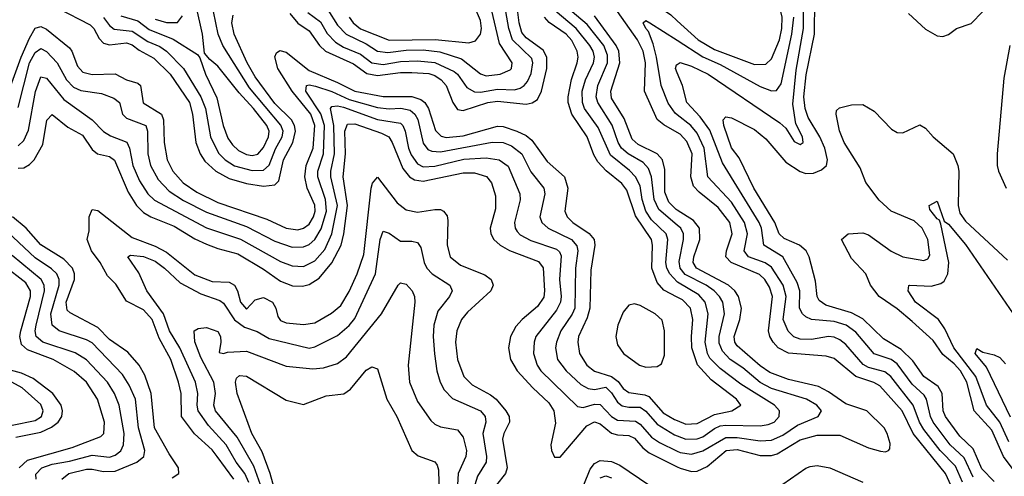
# Model space of a CAD drawing. Header units: inches. Extents: x 990535 to 1117859, y 769386 to 892122.
# Tile 492 of 656: x 1067696 to 1071146, y 822840 to 824441. Entities that reach past the tile are written whole.
import ezdxf

# ---------------------------------------------------------------- set-up
doc = ezdxf.new("R2010")
doc.units = ezdxf.units.IN
doc.header["$MEASUREMENT"] = 0
doc.layers.add('B0862', color=7, linetype='Continuous')
doc.layers.add('B0872', color=7, linetype='Continuous')

msp = doc.modelspace()

# ---------------------------------------------------------------- linework, layer by layer
at = {"layer": 'B0862', "color": 5}
for points, elevation in [([(1070000, 824045), (1069952.5, 824072.5), (1069930, 824091.2), (1069884.9, 824190), (1069888.7, 824290), (1069880.2, 824330), (1069860.2, 824370), (1069790, 824470), (1069768.1, 824510), (1069744.9, 824570), (1069746.2, 824590), (1069750, 824591.6), (1069930, 824491), (1069977.3, 824457.3), (1070000, 824436.7)], 2880), ([(1068642.1, 824462.1), (1068670, 824429.1), (1068710, 824401.8), (1068746.1, 824350), (1068767.2, 824330), (1068866, 824286), (1068911.7, 824251.7), (1068950, 824245.1), (1069030, 824255.6), (1069070, 824255.9), (1069130, 824251.8), (1069150, 824245), (1069172.3, 824230), (1069189.7, 824209.7), (1069213.8, 824150), (1069230, 824126.5), (1069250, 824123), (1069336, 824150), (1069370, 824155.5), (1069470, 824144.4), (1069491.1, 824148.9), (1069510, 824161.6), (1069524.6, 824190), (1069543, 824270), (1069543.4, 824310), (1069530, 824333.6), (1069470, 824377.1), (1069455.8, 824395.8), (1069445.4, 824430), (1069433.6, 824533.6)], 3020), ([(1068050, 824454.1), (1068110, 824437.4), (1068150, 824406.5), (1068233.1, 824373.1), (1068319.3, 824319.3), (1068327.4, 824307.4), (1068346.5, 824250), (1068387.2, 824167.2), (1068409.2, 824070), (1068425.5, 824025.5), (1068441.8, 824001.8), (1068462.8, 823982.8), (1068490, 823968.6), (1068510, 823964.7), (1068530, 823969.4), (1068550, 823992.8), (1068568, 824030), (1068570.4, 824050), (1068562.1, 824070), (1068515.6, 824130), (1068464.9, 824184.9), (1068390, 824278.5), (1068361.8, 824301.8), (1068344, 824324), (1068336.4, 824390), (1068314.1, 824490)], 3060), ([(1068705.7, 824465.7), (1068750, 824433.2), (1068773, 824393), (1068802.1, 824362.1), (1068830, 824344.7), (1068890, 824320.4), (1068930, 824290), (1068970, 824284.1), (1069030, 824294.3), (1069090, 824296.8), (1069150.5, 824290.5), (1069218.7, 824258.7), (1069230, 824249.6), (1069262.8, 824202.8), (1069290, 824187.9), (1069310, 824187.2), (1069370, 824197.7), (1069430, 824195.1), (1069450, 824200.6), (1069463.6, 824210), (1069475.7, 824224.3), (1069488.1, 824251.9), (1069494.2, 824290), (1069490, 824304.4), (1069422.9, 824370), (1069409.9, 824410.1), (1069391.8, 824510)], 3040), ([(1068775, 824475), (1068810, 824422.1), (1068840.1, 824390), (1068910, 824356.3), (1068950, 824330.1), (1068985.3, 824325.3), (1069050, 824334), (1069110, 824335.2), (1069168.4, 824328.4), (1069243.8, 824303.8), (1069310, 824251.3), (1069330, 824244.1), (1069379.1, 824250), (1069414.6, 824265.4), (1069419.5, 824270), (1069421.5, 824290), (1069377.5, 824357.5), (1069346.6, 824486.6)], 3060), ([(1068850.1, 824450), (1068864.8, 824430), (1068890, 824408.9), (1068990, 824368.5), (1069151.1, 824371.1), (1069270, 824360.1), (1069293.3, 824366.7), (1069310.3, 824389.7), (1069313.9, 824410), (1069310, 824438.2), (1069288.2, 824490)], 3080), ([(1070000, 823720.1), (1069934.9, 823774.9), (1069918.8, 823810), (1069910, 823890), (1069899.5, 823919.5), (1069880.7, 823940.7), (1069827.9, 823970), (1069804.8, 823990), (1069793.3, 824010), (1069771.5, 824071.5), (1069721, 824150), (1069716, 824170), (1069721.1, 824210), (1069755.7, 824290), (1069755.9, 824315.9), (1069742.1, 824350), (1069683.9, 824423.9), (1069610, 824487.4)], 2940), ([(1067830, 824481.3), (1067942.4, 824422.4), (1067956.1, 824410), (1067974.9, 824374.9), (1067990, 824358.3), (1068010, 824353.1), (1068070, 824360), (1068090, 824352.6), (1068114.1, 824334.1), (1068166.3, 824306.3), (1068223.2, 824250), (1068290.6, 824150), (1068301.9, 824110), (1068313, 824010), (1068327.9, 823970), (1068344.9, 823944.9), (1068383, 823910), (1068430, 823883.6), (1068490, 823867.1), (1068550, 823857.2), (1068590, 823861.5), (1068603.9, 823876.1), (1068619.7, 823950), (1068652.7, 824010), (1068662.3, 824050), (1068658.7, 824070), (1068647.9, 824090), (1068590, 824146.5), (1068520.8, 824240.8), (1068493, 824290), (1068447.8, 824390), (1068439.6, 824430), (1068443.8, 824456.2)], 3020), ([(1067989.1, 824449.1), (1068010, 824420.1), (1068027.4, 824407.4), (1068090, 824400.3), (1068144.5, 824364.5), (1068187, 824347), (1068210.2, 824330.2), (1068269.5, 824269.5), (1068331.1, 824170), (1068346.5, 824130), (1068363.9, 824030), (1068392.9, 823972.9), (1068415.6, 823950), (1068448.6, 823928.6), (1068510, 823911.8), (1068550, 823913.7), (1068569.5, 823930.5), (1068592.4, 823987.6), (1068615.6, 824030), (1068618.7, 824050), (1068611.3, 824071.3), (1068501.4, 824201.4), (1068407.1, 824350), (1068391.8, 824390), (1068374.7, 824470)], 3040), ([(1068170, 824442.7), (1068210, 824431.1), (1068248.5, 824431.5), (1068266.2, 824453.8)], 3080), ([(1070000, 823467.8), (1069952.8, 823492.8), (1069930, 823519.6), (1069910.7, 823570), (1069912.6, 823650), (1069909.4, 823670), (1069853.5, 823753.5), (1069823.6, 823843.6), (1069806, 823866), (1069750.6, 823910.6), (1069722.1, 823942.1), (1069707.1, 823967.1), (1069684.5, 824030), (1069630, 824110), (1069617.9, 824150), (1069617.6, 824170), (1069629.2, 824230.8), (1069648.9, 824290), (1069652.2, 824310), (1069649.1, 824330), (1069630, 824368.1), (1069610.6, 824390), (1069550.8, 824430.8), (1069534.4, 824450)], 2980), ([(1070000, 823522.1), (1069973.5, 823550), (1069963.6, 823570), (1069960.3, 823590), (1069966.4, 823670), (1069960.8, 823690), (1069910, 823739.6), (1069890.2, 823770), (1069877.3, 823810), (1069870, 823858.3), (1069854, 823890), (1069832.7, 823912.7), (1069765.8, 823965.8), (1069722.8, 824062.8), (1069674.9, 824130), (1069667.7, 824150), (1069667.1, 824190), (1069678.2, 824230), (1069706.1, 824290), (1069709.7, 824310), (1069704.9, 824330), (1069693.6, 824350), (1069645.8, 824410), (1069571.9, 824471.9)], 2960), ([(1070000, 823773.2), (1069995.8, 823775.8), (1069970, 823800.9), (1069955.8, 823835.8), (1069956.1, 823916.1), (1069947.6, 823950), (1069930, 823970.9), (1069863.3, 824003.3), (1069842.1, 824022.1), (1069814.1, 824094.1), (1069770, 824165.6), (1069767.6, 824190), (1069798.7, 824290), (1069795.1, 824330), (1069786.3, 824350), (1069710, 824454)], 2920), ([(1067650, 824167.9), (1067700.6, 824310), (1067730, 824376.6), (1067750, 824411.3), (1067770, 824417), (1067790, 824407.6), (1067870, 824342.2), (1067878.6, 824330), (1067897.9, 824277.9), (1067917.4, 824257.4), (1067950, 824248.4), (1068030, 824251.1), (1068069.8, 824229.8), (1068110, 824218.3), (1068118.6, 824210), (1068129.1, 824149.1), (1068192.8, 824110), (1068199.6, 824090), (1068201.8, 824010), (1068212.2, 823950), (1068232.1, 823910), (1068268.4, 823868.4), (1068316.5, 823836.5), (1068390, 823800.3), (1068562.1, 823742.1), (1068630, 823710.1), (1068670, 823704.3), (1068690, 823709.4), (1068710, 823724.2), (1068725.1, 823750), (1068730.8, 823770), (1068730.1, 823790.1), (1068703.6, 823850), (1068694.6, 823890), (1068699.7, 823930), (1068724.3, 823990), (1068729.6, 824070), (1068715.6, 824110), (1068650.4, 824190), (1068600.1, 824270), (1068589.6, 824310.4), (1068595.5, 824324.5), (1068607.1, 824332.9), (1068630, 824327.2), (1068710, 824263.2), (1068810, 824221.2), (1068870.3, 824190.3), (1068970, 824171.5), (1069070, 824172), (1069101.2, 824161.2), (1069115.7, 824150), (1069128.6, 824130), (1069152.8, 824052.8), (1069172.2, 824032.2), (1069190, 824027.8), (1069250, 824033.3), (1069370, 824067.5), (1069390, 824066.3), (1069437.6, 824050), (1069470, 824034.7), (1069490, 824018.8), (1069543.7, 823943.7), (1069604.2, 823890), (1069616, 823850), (1069606.2, 823770), (1069614, 823750), (1069634.3, 823730), (1069691.6, 823691.6), (1069708.6, 823670), (1069711.4, 823650), (1069697.6, 823562.4), (1069693.4, 823430), (1069684.7, 823395.3), (1069654.4, 823330), (1069651.2, 823310), (1069657, 823270), (1069682.7, 823230), (1069710, 823208.5), (1069770, 823189.8), (1069792.4, 823172.4), (1069810, 823147.5), (1069830, 823133.6), (1069886.2, 823126.2), (1069899.7, 823119.7), (1069950, 823062.8), (1069990, 823039.5), (1070000, 823035.5)], 2980), ([(1070000, 824107.1), (1069992.7, 824112.7), (1069967.8, 824147.8), (1069943.2, 824210), (1069927.6, 824310), (1069916, 824356), (1069899.4, 824399.4), (1069889.5, 824410), (1069880.9, 824430), (1069890, 824437.5), (1069903.7, 824430), (1070000, 824368.6)], 2860), ([(1067690, 824132.6), (1067730.8, 824289.2), (1067750, 824325.7), (1067770, 824339.8), (1067790, 824328.8), (1067827.4, 824290), (1067859.4, 824230), (1067884.5, 824204.5), (1067910, 824193), (1067982.5, 824182.5), (1068025.4, 824165.4), (1068045.8, 824150), (1068055.8, 824110), (1068070, 824095.4), (1068137.3, 824070), (1068143.5, 824050), (1068144.8, 823970), (1068154.6, 823930), (1068181, 823881), (1068220.1, 823840.1), (1068270, 823807), (1068350, 823766.4), (1068490, 823716.2), (1068590, 823664.6), (1068650, 823643.5), (1068690, 823644), (1068710, 823653.1), (1068729.6, 823670.4), (1068752.6, 823707.4), (1068770.7, 823770), (1068767.9, 823810), (1068740.4, 823890), (1068740.9, 823910), (1068759.9, 823970), (1068763.4, 824070), (1068750.7, 824110.7), (1068697.9, 824190), (1068700.3, 824210), (1068710, 824212.8), (1068732, 824208), (1068790, 824188.8), (1068850, 824161.6), (1068950, 824133.3), (1068990, 824128.2), (1069030.9, 824130.9), (1069063.6, 824123.6), (1069080.2, 824110), (1069090.6, 824090.6), (1069110, 824008.3), (1069126.1, 823986.1), (1069139.6, 823979.6), (1069170, 823977.5), (1069351.5, 824011.5), (1069390, 824010.1), (1069418.8, 823998.8), (1069454.8, 823970), (1069487.1, 823907.1), (1069532.6, 823850), (1069535.6, 823830), (1069518.7, 823750), (1069525.1, 823730), (1069548, 823710), (1069629.6, 823670), (1069648, 823648), (1069651.2, 823630), (1069642.9, 823570), (1069640.5, 823430), (1069631.4, 823408.6), (1069591.8, 823350), (1069576.2, 823310), (1069573.3, 823290), (1069580.3, 823250), (1069610.6, 823210), (1069662.4, 823162.4), (1069687.4, 823147.4), (1069710, 823144.1), (1069750, 823152.2), (1069770, 823132.5), (1069790, 823099.7), (1069806.8, 823086.8), (1069830, 823082), (1069870, 823081.9), (1069890, 823068), (1069930, 823022.8), (1069990, 822985.1), (1070000, 822981.4)], 2960), ([(1070000, 824255.1), (1069994, 824270), (1069997.5, 824282.5), (1070000, 824284.1)], 2840), ([(1067690, 823998.2), (1067710, 824017.7), (1067726.6, 824053.4), (1067750.8, 824189.2), (1067770, 824240.5), (1067790, 824235.9), (1067850, 824160.8), (1067950, 824089.6), (1067990, 824049.1), (1068013.6, 824033.6), (1068071.7, 824011.7), (1068081.1, 823990), (1068092.2, 823930), (1068116, 823876), (1068145, 823830), (1068168.1, 823808.1), (1068350, 823710.9), (1068470, 823671.7), (1068610, 823593.6), (1068650, 823578.5), (1068690, 823576.1), (1068730, 823595), (1068764.6, 823635.4), (1068789.8, 823690.2), (1068808.9, 823790), (1068786.4, 823890), (1068786.4, 823910), (1068799.3, 823970), (1068796.5, 824070), (1068785.3, 824130), (1068790, 824136.9), (1068810, 824138.9), (1068830, 824133.6), (1068950, 824090.7), (1069030, 824078.4), (1069038.8, 824070), (1069046.8, 824050), (1069058.6, 823990), (1069067.4, 823967.4), (1069090, 823936), (1069110, 823925.1), (1069150, 823926.9), (1069251.7, 823951.7), (1069330, 823956.4), (1069375.6, 823950), (1069407.2, 823927.2), (1069447.8, 823830), (1069449.1, 823809.1), (1069430.1, 823730), (1069431.6, 823710), (1069438.6, 823698.6), (1069450, 823686.1), (1069486.3, 823666.3), (1069576.4, 823636.4), (1069587.3, 823627.3), (1069593.2, 823613.2), (1069586.9, 823530), (1069592.9, 823470), (1069590.3, 823450), (1069577, 823423), (1069504.8, 823330), (1069498.3, 823310), (1069496.6, 823270), (1069508.9, 823230), (1069521.9, 823210), (1069650, 823085.2), (1069670, 823081.5), (1069710, 823093), (1069730, 823091.9), (1069770, 823049.4), (1069790, 823036.9), (1069853, 823033), (1069870, 823023.1), (1069910, 822977.4), (1069938.2, 822958.2), (1070000, 822928.1)], 2940), ([(1067690, 823920.1), (1067710, 823922), (1067730, 823933), (1067747, 823950), (1067776.9, 824003.1), (1067791.3, 824088.7), (1067810, 824108.5), (1067864, 824064), (1067915.8, 824035.8), (1067950, 823985.2), (1067968.5, 823970), (1068010, 823961.6), (1068028.2, 823948.2), (1068075.6, 823835.6), (1068104.8, 823790), (1068130, 823765.2), (1068155.7, 823750), (1068237.3, 823717.3), (1068310, 823672.7), (1068350, 823654.3), (1068390, 823638.4), (1068460, 823620), (1068550, 823566.6), (1068610, 823524.3), (1068651.8, 823508.2), (1068687.1, 823507.1), (1068710, 823512.5), (1068744.8, 823535.2), (1068790, 823588.8), (1068821.8, 823650), (1068831.8, 823690), (1068845, 823790), (1068829.7, 823890), (1068837.2, 823970), (1068835.4, 824050), (1068845, 824075), (1068870, 824076), (1068963.5, 824043.5), (1068988.7, 824030), (1069001.3, 824010), (1069038.6, 823918.6), (1069061.2, 823890), (1069079.4, 823879.4), (1069110, 823874.6), (1069250, 823904.3), (1069290, 823903.8), (1069330.9, 823890.9), (1069349.4, 823869.4), (1069363.5, 823823.5), (1069362.6, 823777.4), (1069343.8, 823710), (1069347.1, 823690), (1069357.7, 823670), (1069379.8, 823650), (1069411.7, 823631.7), (1069513.1, 823593.1), (1069530.6, 823570.6), (1069535.1, 823490), (1069532.3, 823467.7), (1069510, 823435.8), (1069456.3, 823390), (1069434.8, 823365.2), (1069415.8, 823330), (1069408.6, 823290), (1069416, 823250), (1069439.4, 823210), (1069493.8, 823150), (1069550, 823097.8), (1069567.9, 823070), (1069573.8, 823026.2), (1069556.6, 822950), (1069558.9, 822930), (1069570, 822907.6), (1069590, 822907.3), (1069683.2, 823016.8), (1069710, 823031.4), (1069730, 823023.8), (1069770, 822991.4), (1069790, 822985.2), (1069830, 822982.6), (1069850, 822973.7), (1069879.5, 822939.5), (1069901.8, 822921.8), (1070000, 822873.4)], 2920), ([(1068445.7, 822830), (1068387.9, 822910), (1068370, 822932.5), (1068308.4, 822988.4), (1068263.4, 823050), (1068262.1, 823130), (1068252.9, 823170), (1068225.8, 823250), (1068184, 823324), (1068160.4, 823390), (1068130, 823423.9), (1068070, 823453.5), (1068033.1, 823513.1), (1068003.2, 823543.2), (1067977.6, 823590), (1067947.4, 823630), (1067932.5, 823670), (1067939.3, 823700.7), (1067939.3, 823750), (1067950, 823774.9), (1067970, 823772.4), (1068090, 823676.7), (1068170, 823647.2), (1068210, 823625.6), (1068310, 823546.2), (1068370, 823523.5), (1068430, 823520.4), (1068448.9, 823510), (1068459.3, 823490), (1068470, 823450.2), (1068490, 823426), (1068521.1, 823458.9), (1068550, 823466.8), (1068581.5, 823450), (1068592.8, 823430), (1068600.2, 823400.2), (1068610, 823385.7), (1068630, 823377.7), (1068690, 823372.1), (1068730, 823378.4), (1068788.3, 823411.7), (1068820.6, 823439.4), (1068850, 823487.5), (1068878.3, 823550), (1068901.9, 823618.1), (1068927.3, 823850), (1068931.9, 823868.1), (1068950, 823889.2), (1069018.9, 823798.9), (1069050, 823774.8), (1069090, 823766.4), (1069150, 823775.8), (1069170, 823775.2), (1069181.2, 823770), (1069193.2, 823753.2), (1069196.3, 823736.3), (1069193.2, 823650), (1069204.6, 823610), (1069240.2, 823580.2), (1069326.1, 823546.1), (1069347.8, 823530), (1069355.3, 823510), (1069346.1, 823490), (1069264.6, 823415.4), (1069243.8, 823390), (1069227, 823350), (1069222.9, 823310), (1069229.4, 823249.4), (1069252.6, 823190), (1069281.2, 823161.2), (1069345.7, 823125.7), (1069365.8, 823110), (1069399.6, 823070), (1069410.6, 823050), (1069411.7, 823030), (1069392.3, 822990), (1069387.7, 822970), (1069404.4, 822870), (1069397.6, 822850), (1069366.1, 822810)], 2880), ([(1068230, 822834.7), (1068253.7, 822850), (1068252, 822870), (1068219.1, 822919.1), (1068168.8, 823010), (1068156.8, 823130), (1068134.4, 823194.4), (1068114.7, 823230), (1068074.8, 823274.8), (1068010, 823319.6), (1067970, 823361.7), (1067872.7, 823412.7), (1067862.8, 823422.8), (1067859.2, 823450), (1067888.4, 823530), (1067888.3, 823550), (1067880.8, 823570), (1067850, 823600.9), (1067770, 823651.4), (1067718.5, 823710), (1067670.4, 823750)], 2920), ([(1067843.7, 822830), (1067868, 822850), (1067930, 822865.5), (1067950, 822865.6), (1067990, 822856.4), (1068030, 822858.4), (1068106.6, 822890), (1068130.9, 822909.1), (1068134.5, 822930), (1068111.6, 823010), (1068101.5, 823110), (1068079.8, 823159.8), (1068056.5, 823196.5), (1067950, 823307.4), (1067930, 823318.6), (1067834, 823350), (1067809.5, 823369.5), (1067805.2, 823410), (1067834, 823510), (1067834.4, 823530), (1067825.6, 823550), (1067807.4, 823567.4), (1067750, 823605.6), (1067634.5, 823714.5)], 2940), ([(1068498.2, 822818.2), (1068484.5, 822850), (1068454.7, 822890), (1068419.9, 822950), (1068357.9, 823017.9), (1068321.2, 823070), (1068317.6, 823090), (1068320.2, 823130), (1068311.6, 823170), (1068256.8, 823290), (1068221.2, 823350), (1068199.2, 823410), (1068141.2, 823490), (1068113.3, 823553.3), (1068074.3, 823610), (1068084.7, 823615.3), (1068130, 823611.2), (1068170, 823594.4), (1068203.3, 823570), (1068258.1, 823518.1), (1068330, 823479.8), (1068396.7, 823456.7), (1068410, 823447.1), (1068448.8, 823388.8), (1068483.3, 823363.3), (1068527.5, 823347.5), (1068570, 823322.8), (1068710, 823289.3), (1068730, 823293.5), (1068810, 823333.6), (1068850, 823369.1), (1068870, 823393.8), (1068942.7, 823550), (1068958.7, 823670), (1068970, 823699.6), (1068990, 823692.4), (1069030, 823663.9), (1069070, 823664.2), (1069090, 823659.7), (1069101.9, 823641.9), (1069113.4, 823590), (1069122.7, 823570), (1069141.6, 823550), (1069202.6, 823510), (1069210.8, 823490), (1069202, 823470), (1069161.3, 823418.7), (1069147.4, 823370), (1069145, 823330), (1069149.3, 823269.3), (1069157.5, 823210), (1069169.7, 823169.7), (1069183.2, 823143.2), (1069212.3, 823112.3), (1069310, 823070.1), (1069327.3, 823050), (1069328.6, 823030), (1069319, 822990), (1069331.8, 822910), (1069330.5, 822890), (1069299.5, 822840.5), (1069291.1, 822810)], 2860), ([(1067753.6, 822830), (1067752, 822848), (1067773.2, 822870), (1067810, 822882.3), (1067870, 822892.8), (1067950, 822914.3), (1068010, 822907.6), (1068030, 822914.7), (1068050, 822929.2), (1068060.1, 822950), (1068061.9, 822990), (1068044, 823090), (1068027.6, 823130), (1068003.4, 823170), (1067930, 823248), (1067890, 823272.6), (1067777.5, 823310), (1067754.1, 823330), (1067750, 823350), (1067753.5, 823370), (1067783, 823490), (1067781.6, 823510), (1067770.9, 823530), (1067670, 823614.2)], 2960), ([(1067693.9, 822870), (1067723.7, 822896.3), (1067879.5, 822940.5), (1067980.3, 822979.7), (1067990.4, 822990), (1067993.4, 823030), (1067968.9, 823110), (1067929.8, 823169.8), (1067887.3, 823207.3), (1067813.1, 823250), (1067723.4, 823283.4), (1067702.4, 823302.4), (1067696.3, 823330), (1067699.7, 823350), (1067734.1, 823470), (1067733.7, 823490), (1067717.9, 823517.9), (1067638.8, 823578.8)], 2980), ([(1068539.4, 822810), (1068515.9, 822875.9), (1068457.6, 822977.6), (1068382.3, 823070), (1068375.9, 823090), (1068381.4, 823130), (1068376.3, 823170), (1068330, 823256.3), (1068309, 823311), (1068307, 823350), (1068321.5, 823358.5), (1068350, 823362), (1068390, 823348.2), (1068399.6, 823330), (1068400.8, 823310), (1068394.4, 823274.4), (1068410.3, 823270.3), (1068424.3, 823275.7), (1068490, 823278.2), (1068630, 823226), (1068723.4, 823216.6), (1068760.2, 823219.8), (1068810, 823235.5), (1068841, 823259), (1068963.7, 823410), (1069022, 823510), (1069030, 823518), (1069050, 823513.8), (1069070.9, 823490), (1069079.1, 823470), (1069080.4, 823450), (1069057.2, 823230), (1069061.5, 823170), (1069090, 823102.8), (1069136.2, 823036.2), (1069150, 823023.2), (1069170, 823013.5), (1069230, 823003.2), (1069250, 822977.6), (1069261.6, 822930), (1069258.9, 822910), (1069232.7, 822850), (1069229.1, 822790)], 2840), ([(1067682.5, 822977.5), (1067770, 822994.3), (1067807.8, 823012.2), (1067830.8, 823030), (1067843.8, 823050), (1067846.3, 823070), (1067841, 823090), (1067811.5, 823130), (1067742.7, 823182.7), (1067702, 823202), (1067630, 823221.5)], 3020), ([(1068594.1, 822774.1), (1068573.5, 822850), (1068545.5, 822925.5), (1068509.6, 822990), (1068458, 823130), (1068451.6, 823170), (1068455.4, 823184.6), (1068466.5, 823193.5), (1068490, 823190.6), (1068630, 823107.4), (1068690, 823091.2), (1068770, 823122.7), (1068831.3, 823128.7), (1068854.8, 823145.2), (1068910, 823212), (1068930, 823223.8), (1068950, 823216.4), (1068982.1, 823110), (1069017.3, 823050), (1069070, 822930.2), (1069091.8, 822911.8), (1069150, 822890.9), (1069158.6, 822878.6), (1069162.8, 822862.8), (1069166, 822770)], 2820), ([(1067670, 823019.5), (1067750, 823035.3), (1067771.8, 823050), (1067777.7, 823070), (1067770, 823091.3), (1067705, 823150), (1067668, 823170)], 3040), ([(1069672.9, 822810), (1069694.4, 822865.6), (1069710, 822885.2), (1069730, 822895.6), (1069770, 822891.4), (1069799, 822879), (1069900.7, 822810)], 2880), ([(1069730, 822835.2), (1069750, 822841.2), (1069770, 822835.1)], 2860)]:
    msp.add_lwpolyline(points, dxfattribs=dict(at, elevation=elevation))
at = {"layer": 'B0862', "color": 5, "elevation": 3020}
msp.add_lwpolyline([(1069850, 823445.2), (1069830, 823440.2), (1069810, 823415.2), (1069792.2, 823370), (1069784.1, 823330), (1069790, 823301), (1069811.4, 823270), (1069867.8, 823230), (1069890, 823223.2), (1069930, 823224.5), (1069945.1, 823234.9), (1069954.8, 823265.2), (1069955.7, 823350), (1069947, 823387), (1069922, 823410), (1069870, 823438.8)], close=True, dxfattribs=at)
at = {"layer": 'B0872', "color": 5}
for points, elevation in [([(1070000, 824436.7), (1070073.3, 824370), (1070130, 824336.4), (1070270, 824283.6), (1070310, 824284.4), (1070330, 824303.7), (1070357.8, 824370), (1070365.8, 824410), (1070367.3, 824450), (1070357.6, 824490), (1070326.8, 824573.2), (1070307.7, 824730), (1070306.6, 824826.6), (1070300.9, 824850), (1070267.9, 824890), (1070110, 825018.5), (1070057.3, 825077.3), (1070001.9, 825130), (1070000, 825134.4)], 2880), ([(1070000, 824284.1), (1070010, 824291), (1070050, 824278.1), (1070107.7, 824250), (1070359.7, 824079.7), (1070380.6, 824060.6), (1070410, 824014.3), (1070430, 824003.6), (1070440.5, 824010), (1070438.2, 824030), (1070415.2, 824075.2), (1070405.2, 824145.2), (1070416.5, 824263.5), (1070441.9, 824410), (1070442.7, 824490)], 2840), ([(1071110, 822821.6), (1071066.7, 822866.7), (1071036.6, 822936.6), (1070990, 822980.9), (1070939.5, 823050), (1070932.1, 823070), (1070928.2, 823130), (1070914.4, 823154.4), (1070864.3, 823190), (1070824.9, 823244.9), (1070784.6, 823284.6), (1070722.1, 823322.1), (1070650, 823392.3), (1070610, 823413.7), (1070520.6, 823440.6), (1070496.7, 823456.7), (1070489.6, 823470), (1070483.7, 823523.7), (1070462.5, 823610), (1070452, 823630), (1070428, 823650), (1070374, 823674), (1070357, 823690), (1070342.2, 823730), (1070267.6, 823850), (1070216.3, 823956.3), (1070190, 823991.6), (1070163.3, 824070), (1070160.7, 824090), (1070170, 824100.2), (1070190, 824096.6), (1070270, 824055.6), (1070310, 824023.5), (1070380.8, 823940.8), (1070430, 823908.2), (1070450, 823902), (1070477.3, 823902.7), (1070505.8, 823914.2), (1070523.2, 823930), (1070525.9, 823950), (1070516.9, 823990), (1070499.8, 824030), (1070458.3, 824098.3), (1070447.5, 824130), (1070443.3, 824170), (1070452, 824248), (1070480.2, 824390), (1070482, 824510)], 2820), ([(1070000, 824368.6), (1070090, 824311.2), (1070150, 824283.6), (1070290, 824206.7), (1070330, 824191.1), (1070347.3, 824192.7), (1070363.9, 824216.1), (1070401.8, 824390), (1070408.6, 824450)], 2860), ([(1070810, 824462.7), (1070870, 824407.6), (1070910, 824383.8), (1070930, 824382.5), (1070950, 824389.4), (1070978, 824410), (1071030, 824427.8), (1071070, 824470.1)], 2820), ([(1071165.2, 824350), (1071144, 824236), (1071120.8, 823970), (1071120.8, 823930), (1071125.6, 823910), (1071152.8, 823850)], 2820), ([(1071037.1, 822837.1), (1071005, 822905), (1070956.5, 822950), (1070896.7, 823030), (1070886.6, 823050), (1070873.4, 823110), (1070864.4, 823124.4), (1070822.8, 823162.8), (1070770, 823234.1), (1070749.4, 823249.4), (1070689.6, 823269.6), (1070625.1, 823345.1), (1070592, 823370), (1070550, 823383.1), (1070470, 823390.3), (1070450, 823399), (1070438.2, 823410), (1070428.5, 823430), (1070429.4, 823490), (1070419.8, 823519.8), (1070369.3, 823609.3), (1070302.9, 823650), (1070294.8, 823710), (1070287.1, 823730), (1070158.6, 823938.6), (1070113.9, 824053.9), (1070080.4, 824100.4), (1070033.6, 824150), (1070018.2, 824210), (1070000, 824255.1)], 2840), ([(1071186.9, 822850), (1071143.4, 822910), (1071101.8, 823001.8), (1071040.6, 823070), (1071014.2, 823170), (1070992, 823210), (1070970, 823234.4), (1070930, 823267), (1070896.2, 823316.2), (1070823.3, 823383.3), (1070770, 823427.4), (1070706.9, 823470), (1070676.7, 823510), (1070660.4, 823550), (1070610, 823603.7), (1070575.1, 823670), (1070598.4, 823690), (1070650, 823693.3), (1070670, 823686.6), (1070749.5, 823629.5), (1070790, 823609.4), (1070863.6, 823596.4), (1070877.5, 823602.5), (1070884.3, 823615.7), (1070878.1, 823670), (1070858.1, 823710), (1070830, 823735.1), (1070749.5, 823769.5), (1070707.8, 823807.8), (1070660.9, 823870), (1070641.3, 823921.3), (1070585.1, 824010), (1070568.7, 824051.3), (1070556.4, 824110), (1070557.5, 824122.5), (1070567.8, 824132.2), (1070610, 824142.4), (1070650, 824143.8), (1070690, 824120.4), (1070750, 824057), (1070770, 824044.9), (1070790, 824044.2), (1070850, 824072), (1070870, 824060.9), (1070896.1, 824030), (1070966, 823970), (1070983.3, 823930), (1070986.8, 823910), (1070983.7, 823790), (1070990, 823762.5), (1071010, 823734.3), (1071157.4, 823597.4)], 2780), ([(1070999, 822819), (1070975.1, 822875.1), (1070921, 822930), (1070864.2, 823004.2), (1070848.4, 823030), (1070826.1, 823090), (1070747.8, 823190), (1070726.6, 823206.6), (1070670, 823221.1), (1070651.6, 823231.6), (1070590, 823302.4), (1070570, 823318.5), (1070550, 823327.5), (1070530, 823329.9), (1070470, 823319.6), (1070430, 823320.6), (1070408.8, 823328.8), (1070388.7, 823348.7), (1070371.2, 823390), (1070381.3, 823470), (1070370.4, 823510), (1070330, 823572.8), (1070308.1, 823588.1), (1070249, 823610), (1070234, 823630), (1070246.2, 823690), (1070235.7, 823730), (1070190, 823800.9), (1070107.2, 823890), (1070094.3, 823990), (1070070, 824043), (1070047.5, 824070), (1070000, 824107.1)], 2860), ([(1070984.9, 822750), (1070939.3, 822850), (1070825.9, 822990), (1070788.4, 823070), (1070710, 823156.8), (1070689.1, 823169.1), (1070625.8, 823190), (1070550, 823253.1), (1070521.4, 823261.4), (1070390, 823272.3), (1070353.8, 823290), (1070335.7, 823310), (1070323.8, 823330), (1070319.2, 823350), (1070333.7, 823470), (1070323.6, 823503.6), (1070306.9, 823530), (1070287.5, 823547.5), (1070189.1, 823590), (1070170.3, 823610), (1070172.1, 823630), (1070192.8, 823690), (1070183.7, 823730), (1070143, 823783), (1070076.3, 823836.3), (1070057.1, 823857.1), (1070047.9, 823890), (1070051.9, 823970), (1070033.7, 824013.7), (1070010, 824039.1), (1070000, 824045)], 2880), ([(1071161.2, 822961.2), (1071129.7, 823029.7), (1071083.6, 823090), (1071045.5, 823190), (1070969, 823290), (1070936.8, 823356.8), (1070914.8, 823390), (1070834.9, 823450), (1070808.4, 823490), (1070811.2, 823508.8), (1070815.3, 823510), (1070890, 823506.5), (1070923.9, 823516.1), (1070935.4, 823524.6), (1070948.3, 823550), (1070951.1, 823590), (1070923.8, 823723.8), (1070918.3, 823738.3), (1070910, 823742.3), (1070884.4, 823775.6), (1070882.9, 823790), (1070910, 823804.4), (1070935, 823735), (1070950, 823723.7), (1071010, 823652.5), (1071177.3, 823410)], 2760), ([(1070000, 822873.4), (1070010, 822868.5), (1070050, 822857.4), (1070070, 822857.6), (1070105.2, 822874.8), (1070171.6, 822930), (1070210, 822934.3), (1070290, 822912.8), (1070330, 822912.6), (1070350, 822919.3), (1070430, 822967.6), (1070490, 822984), (1070570, 822984.6), (1070670, 822940.1), (1070711.9, 822928.1), (1070730, 822926.3), (1070739.7, 822930), (1070744.2, 822935.8), (1070745.4, 822954.6), (1070735.9, 822990), (1070725.2, 823010), (1070663.9, 823070), (1070590, 823093.9), (1070530, 823136), (1070494.5, 823154.5), (1070390, 823179.7), (1070324.3, 823204.3), (1070290, 823227.3), (1070210, 823297), (1070201.8, 823310), (1070198.8, 823330), (1070218.7, 823390), (1070225.1, 823430), (1070213.9, 823470), (1070201, 823490), (1070179.5, 823510), (1070067.2, 823570), (1070055.9, 823590), (1070058.3, 823610), (1070079.1, 823670), (1070078.1, 823710), (1070057.2, 823737.2), (1070000, 823773.2)], 2920), ([(1070000, 822928.1), (1070010, 822923.2), (1070050, 822917.2), (1070090, 822929.8), (1070170, 822976.6), (1070210, 822975.8), (1070290, 822964), (1070330, 822966.4), (1070370, 822984), (1070420.7, 823019.3), (1070493.8, 823050), (1070505.8, 823070), (1070488.4, 823090), (1070452.1, 823110), (1070330, 823148.4), (1070290, 823169.4), (1070230, 823219.8), (1070185.5, 823250), (1070158.5, 823278.5), (1070147.1, 823307.1), (1070146.5, 823330), (1070165.8, 823410), (1070159, 823450), (1070148.3, 823470), (1070129.6, 823490), (1070100.7, 823510), (1070028, 823548), (1070009.7, 823569.7), (1070006.8, 823593.2), (1070022.1, 823670), (1070021.2, 823690), (1070012, 823710), (1070000, 823720.1)], 2940), ([(1070000, 822981.4), (1070030, 822970.3), (1070070, 822971.1), (1070090, 822979), (1070130, 823007.9), (1070150, 823016.8), (1070170, 823019.8), (1070290, 823016.9), (1070318.9, 823021.1), (1070339.5, 823030), (1070356.4, 823050), (1070358.5, 823070), (1070340.2, 823090), (1070223.1, 823163.1), (1070150, 823217.5), (1070114.4, 823254.4), (1070106.3, 823270), (1070098, 823310), (1070108.3, 823410), (1070097.5, 823450), (1070075.8, 823475.8), (1070001, 823521), (1070000, 823522.1)], 2960), ([(1070000, 823035.5), (1070030, 823023.4), (1070070, 823024.8), (1070130, 823057), (1070191.1, 823070), (1070222.9, 823090), (1070207.4, 823110), (1070118.4, 823178.4), (1070070.7, 823230.7), (1070051, 823290), (1070049.4, 823330), (1070054.8, 823390), (1070046.1, 823430), (1070018.2, 823458.2), (1070000, 823467.8)], 2980), ([(1071167.4, 823047.4), (1071083, 823223), (1071043.8, 823270), (1071050, 823287.7), (1071070, 823274.9), (1071110, 823266.3), (1071130, 823256.5), (1071150, 823234)], 2740), ([(1070370, 822812.2), (1070450, 822869.1), (1070465.4, 822874.6), (1070490, 822877.6), (1070535, 822870), (1070650, 822819.9)], 2880)]:
    msp.add_lwpolyline(points, dxfattribs=dict(at, elevation=elevation))

doc.saveas('drawing.dxf')
